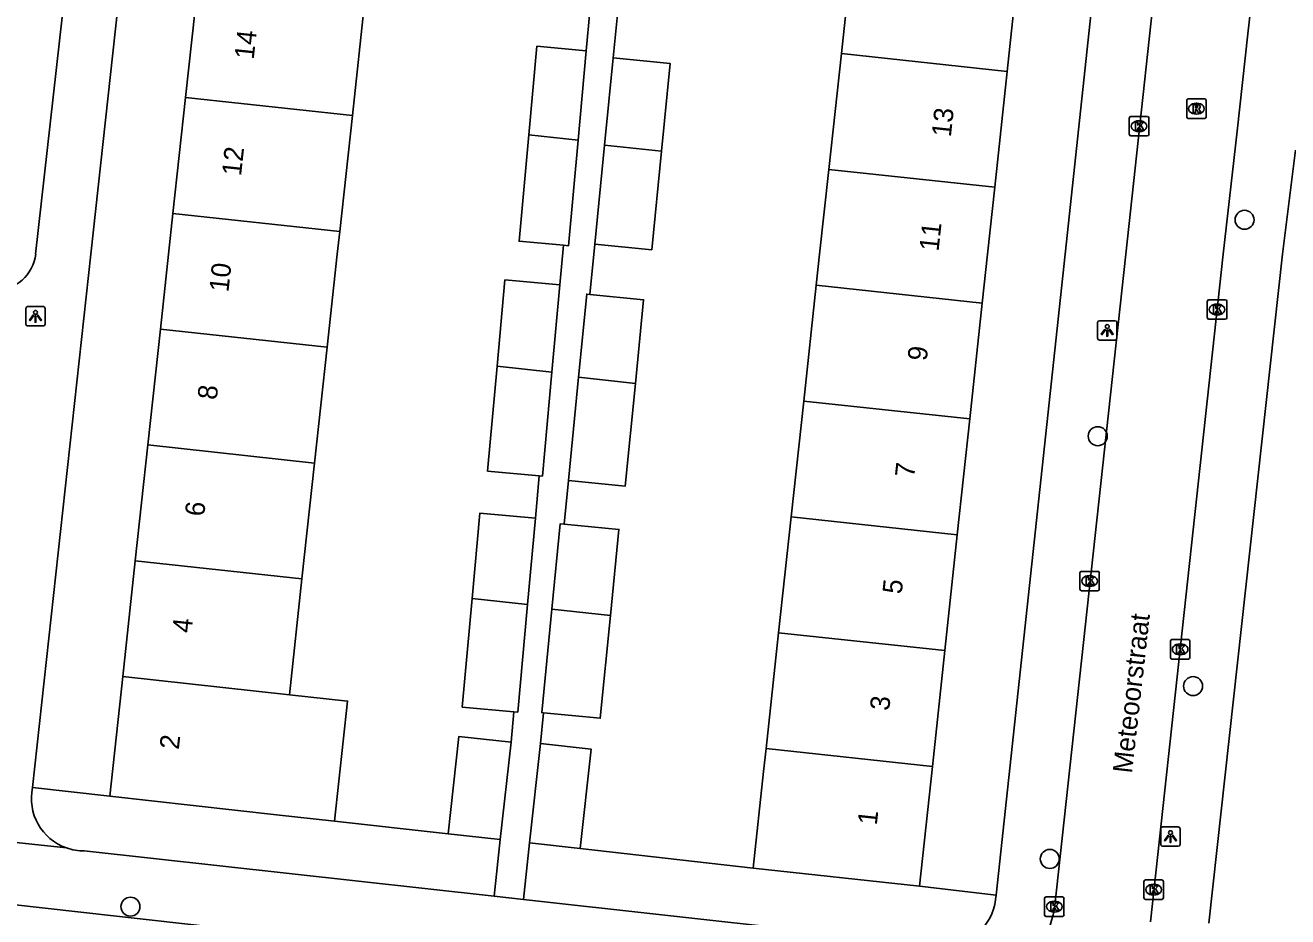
# Model space of a CAD drawing. Extents: x 161928 to 163055, y 386475 to 387428.
# Drawn here: x 162385.7 to 162450.8, y 386965.9 to 387011.8 of the extents above; entities that cross this region are included whole.
import ezdxf

# ---------------------------------------------------------------- set-up
doc = ezdxf.new("R2010")
doc.units = 0
for name, color, linetype in [('IMGEO_Boom', 7, 'Continuous'), ('IMGEO_Groenvoorziening', 7, 'Continuous'), ('IMGEO_Kolk', 7, 'Continuous'), ('IMGEO_Lichtpunt', 7, 'Continuous'), ('IMGEO_Openbare_ruimte_label', 7, 'Continuous'), ('IMGEO_Pand', 7, 'Continuous'), ('IMGEO_Pand_nummerreeks', 7, 'Continuous'), ('IMGEO_Rijbaan_lokaal_open', 7, 'Continuous'), ('IMGEO_Rioolput', 7, 'Continuous'), ('IMGEO_Voetpad_open', 7, 'Continuous')]:
    doc.layers.add(name, color=color, linetype=linetype)

msp = doc.modelspace()

# ---------------------------------------------------------------- linework, layer by layer
at = {"layer": 'IMGEO_Boom'}
for centre in [(162448.539, 387001.766), (162440.975, 386990.619), (162445.886, 386977.749), (162438.506, 386968.845), (162391.164, 386966.389)]:
    msp.add_circle(centre, 0.489, dxfattribs=at)
at = {"layer": 'IMGEO_Groenvoorziening'}
for points in [[(162386.122, 386972.521), (162390.094, 386972.077)], [(162401.675, 386970.793), (162407.522, 386970.144)], [(162414.325, 386969.385), (162423.225, 386968.375)], [(162431.799, 386967.449), (162435.739, 386966.975)]]:
    msp.add_lwpolyline(points, dxfattribs=at)
at = {"layer": 'IMGEO_Kolk'}
for p, q in [((162442.604, 387006.158), (162442.604, 387007.01)), ((162442.679, 387007.084), (162443.531, 387007.084)), ((162443.092, 387006.864), (162443.117, 387006.864)), ((162443.605, 387007.01), (162443.605, 387006.158)), ((162443.115, 387006.304), (162443.09, 387006.304)), ((162443.531, 387006.084), (162442.679, 387006.084)), ((162446.621, 386996.719), (162446.621, 386997.571)), ((162446.696, 386997.645), (162447.548, 386997.645)), ((162447.109, 386997.425), (162447.134, 386997.425)), ((162447.622, 386997.571), (162447.622, 386996.719)), ((162447.548, 386996.645), (162446.696, 386996.645)), ((162447.132, 386996.865), (162447.107, 386996.865)), ((162440.058, 386982.733), (162440.058, 386983.585)), ((162440.133, 386983.659), (162440.985, 386983.659)), ((162440.546, 386983.439), (162440.571, 386983.439)), ((162441.059, 386983.585), (162441.059, 386982.733)), ((162440.569, 386982.879), (162440.544, 386982.879)), ((162440.985, 386982.659), (162440.133, 386982.659)), ((162444.795, 386980.142), (162445.647, 386980.142)), ((162444.72, 386979.216), (162444.72, 386980.068)), ((162445.208, 386979.922), (162445.233, 386979.922)), ((162445.721, 386980.068), (162445.721, 386979.216)), ((162445.647, 386979.142), (162444.795, 386979.142)), ((162445.231, 386979.362), (162445.206, 386979.362)), ((162443.431, 386967.764), (162444.283, 386967.764)), ((162443.356, 386966.838), (162443.356, 386967.69)), ((162443.844, 386967.544), (162443.869, 386967.544)), ((162444.357, 386967.69), (162444.357, 386966.838)), ((162438.238, 386965.964), (162438.238, 386966.816)), ((162438.313, 386966.89), (162439.165, 386966.89)), ((162438.726, 386966.67), (162438.751, 386966.67)), ((162439.239, 386966.816), (162439.239, 386965.964)), ((162444.283, 386966.764), (162443.431, 386966.764)), ((162443.867, 386966.984), (162443.842, 386966.984)), ((162439.165, 386965.89), (162438.313, 386965.89)), ((162438.749, 386966.11), (162438.724, 386966.11))]:
    msp.add_line(p, q, dxfattribs=at)
for points in [[(162442.604, 387006.158), (162442.604, 387007.01)], [(162442.679, 387007.084), (162443.531, 387007.084)], [(162442.925, 387006.784), (162443.048, 387006.784), (162443.048, 387006.633), (162443.178, 387006.784), (162443.342, 387006.784), (162443.196, 387006.633), (162443.349, 387006.384), (162443.197, 387006.384), (162443.112, 387006.548), (162443.048, 387006.481), (162443.048, 387006.384), (162442.925, 387006.384), (162442.925, 387006.784)], [(162443.605, 387007.01), (162443.605, 387006.158)], [(162443.531, 387006.084), (162442.679, 387006.084)], [(162446.621, 386996.719), (162446.621, 386997.571)], [(162446.696, 386997.645), (162447.548, 386997.645)], [(162446.942, 386997.345), (162447.065, 386997.345), (162447.065, 386997.194), (162447.195, 386997.345), (162447.359, 386997.345), (162447.213, 386997.194), (162447.366, 386996.945), (162447.214, 386996.945), (162447.129, 386997.109), (162447.065, 386997.042), (162447.065, 386996.945), (162446.942, 386996.945), (162446.942, 386997.345)], [(162447.622, 386997.571), (162447.622, 386996.719)], [(162447.548, 386996.645), (162446.696, 386996.645)], [(162440.058, 386982.733), (162440.058, 386983.585)], [(162440.133, 386983.659), (162440.985, 386983.659)], [(162440.379, 386983.359), (162440.502, 386983.359), (162440.502, 386983.208), (162440.632, 386983.359), (162440.796, 386983.359), (162440.65, 386983.208), (162440.803, 386982.959), (162440.651, 386982.959), (162440.566, 386983.123), (162440.502, 386983.056), (162440.502, 386982.959), (162440.379, 386982.959), (162440.379, 386983.359)], [(162441.059, 386983.585), (162441.059, 386982.733)], [(162440.985, 386982.659), (162440.133, 386982.659)], [(162444.795, 386980.142), (162445.647, 386980.142)], [(162444.72, 386979.216), (162444.72, 386980.068)], [(162445.041, 386979.842), (162445.164, 386979.842), (162445.164, 386979.691), (162445.294, 386979.842), (162445.458, 386979.842), (162445.312, 386979.691), (162445.465, 386979.442), (162445.313, 386979.442), (162445.228, 386979.606), (162445.164, 386979.539), (162445.164, 386979.442), (162445.041, 386979.442), (162445.041, 386979.842)], [(162445.721, 386980.068), (162445.721, 386979.216)], [(162445.647, 386979.142), (162444.795, 386979.142)], [(162443.431, 386967.764), (162444.283, 386967.764)], [(162443.356, 386966.838), (162443.356, 386967.69)], [(162443.677, 386967.464), (162443.8, 386967.464), (162443.8, 386967.313), (162443.93, 386967.464), (162444.094, 386967.464), (162443.948, 386967.313), (162444.101, 386967.064), (162443.949, 386967.064), (162443.864, 386967.228), (162443.8, 386967.161), (162443.8, 386967.064), (162443.677, 386967.064), (162443.677, 386967.464)], [(162444.357, 386967.69), (162444.357, 386966.838)], [(162438.238, 386965.964), (162438.238, 386966.816)], [(162438.313, 386966.89), (162439.165, 386966.89)], [(162438.559, 386966.59), (162438.682, 386966.59), (162438.682, 386966.439), (162438.812, 386966.59), (162438.976, 386966.59), (162438.83, 386966.439), (162438.983, 386966.19), (162438.831, 386966.19), (162438.746, 386966.354), (162438.682, 386966.287), (162438.682, 386966.19), (162438.559, 386966.19), (162438.559, 386966.59)], [(162439.239, 386966.816), (162439.239, 386965.964)], [(162444.283, 386966.764), (162443.431, 386966.764)], [(162439.165, 386965.89), (162438.313, 386965.89)]]:
    msp.add_lwpolyline(points, dxfattribs=at)
for centre, start, end in [((162442.681, 387007.008), 91.55205, 178.44795), ((162442.681, 387007.008), 91.55205, 178.44795), ((162443.529, 387007.008), 1.55205, 88.44795), ((162443.529, 387007.008), 1.55205, 88.44795), ((162442.681, 387006.16), 181.55205, 268.44795), ((162442.681, 387006.16), 181.55205, 268.44795), ((162443.529, 387006.16), 271.55205, 358.44795), ((162443.529, 387006.16), 271.55205, 358.44795), ((162446.698, 386997.569), 91.55205, 178.44795), ((162446.698, 386997.569), 91.55205, 178.44795), ((162447.546, 386997.569), 1.55205, 88.44795), ((162447.546, 386997.569), 1.55205, 88.44795), ((162446.698, 386996.721), 181.55205, 268.44795), ((162446.698, 386996.721), 181.55205, 268.44795), ((162447.546, 386996.721), 271.55205, 358.44795), ((162447.546, 386996.721), 271.55205, 358.44795), ((162440.135, 386983.583), 91.55205, 178.44795), ((162440.135, 386983.583), 91.55205, 178.44795), ((162440.983, 386983.583), 1.55205, 88.44795), ((162440.983, 386983.583), 1.55205, 88.44795), ((162440.135, 386982.735), 181.55205, 268.44795), ((162440.135, 386982.735), 181.55205, 268.44795), ((162440.983, 386982.735), 271.55205, 358.44795), ((162440.983, 386982.735), 271.55205, 358.44795), ((162444.797, 386980.066), 91.55205, 178.44795), ((162444.797, 386980.066), 91.55205, 178.44795), ((162445.645, 386980.066), 1.55205, 88.44795), ((162445.645, 386980.066), 1.55205, 88.44795), ((162444.797, 386979.218), 181.55205, 268.44795), ((162444.797, 386979.218), 181.55205, 268.44795), ((162445.645, 386979.218), 271.55205, 358.44795), ((162445.645, 386979.218), 271.55205, 358.44795), ((162443.433, 386967.688), 91.55205, 178.44795), ((162443.433, 386967.688), 91.55205, 178.44795), ((162444.281, 386967.688), 1.55205, 88.44795), ((162444.281, 386967.688), 1.55205, 88.44795), ((162438.315, 386966.814), 91.55205, 178.44795), ((162438.315, 386966.814), 91.55205, 178.44795), ((162439.163, 386966.814), 1.55205, 88.44795), ((162439.163, 386966.814), 1.55205, 88.44795), ((162443.433, 386966.84), 181.55205, 268.44795), ((162443.433, 386966.84), 181.55205, 268.44795), ((162444.281, 386966.84), 271.55205, 358.44795), ((162444.281, 386966.84), 271.55205, 358.44795), ((162438.315, 386965.966), 181.55205, 268.44795), ((162438.315, 386965.966), 181.55205, 268.44795), ((162439.163, 386965.966), 271.55205, 358.44795), ((162439.163, 386965.966), 271.55205, 358.44795)]:
    msp.add_arc(centre, 0.0765, start, end, dxfattribs=at)
for centre, major_axis, ratio, start_param, end_param in [((162443.091, 387006.584), (-0.387, 0.002), 0.722429, 4.712389, 7.853982), ((162443.116, 387006.584), (-0.39, 0.002), 0.717154, 1.570796, 4.712389), ((162447.108, 386997.145), (-0.387, 0.002), 0.722429, 4.712389, 7.853982), ((162447.133, 386997.145), (-0.39, 0.002), 0.717154, 1.570796, 4.712389), ((162440.545, 386983.159), (-0.387, 0.002), 0.722429, 4.712389, 7.853982), ((162440.57, 386983.159), (-0.39, 0.002), 0.717154, 1.570796, 4.712389), ((162445.207, 386979.642), (-0.387, 0.002), 0.722429, 4.712389, 7.853982), ((162445.232, 386979.642), (-0.39, 0.002), 0.717154, 1.570796, 4.712389), ((162443.843, 386967.264), (-0.387, 0.002), 0.722429, 4.712389, 7.853982), ((162443.868, 386967.264), (-0.39, 0.002), 0.717154, 1.570796, 4.712389), ((162438.725, 386966.39), (-0.387, 0.002), 0.722429, 4.712389, 7.853982), ((162438.75, 386966.39), (-0.39, 0.002), 0.717154, 1.570796, 4.712389)]:
    msp.add_ellipse(centre, major_axis=major_axis, ratio=ratio, start_param=start_param, end_param=end_param, dxfattribs=at)
at = {"layer": 'IMGEO_Lichtpunt'}
for p, q in [((162385.774, 386997.198), (162385.774, 386996.391)), ((162385.774, 386997.198), (162385.774, 386996.391)), ((162386.676, 386997.293), (162385.868, 386997.293)), ((162386.676, 386997.293), (162385.868, 386997.293)), ((162386.77, 386996.391), (162386.77, 386997.198)), ((162386.77, 386996.391), (162386.77, 386997.198)), ((162440.968, 386996.469), (162440.968, 386995.662)), ((162440.968, 386996.469), (162440.968, 386995.662)), ((162441.87, 386996.564), (162441.062, 386996.564)), ((162441.87, 386996.564), (162441.062, 386996.564)), ((162441.964, 386995.662), (162441.964, 386996.469)), ((162441.964, 386995.662), (162441.964, 386996.469)), ((162385.868, 386996.297), (162386.676, 386996.297)), ((162385.868, 386996.297), (162386.676, 386996.297)), ((162441.062, 386995.568), (162441.87, 386995.568)), ((162441.062, 386995.568), (162441.87, 386995.568)), ((162444.224, 386970.401), (162444.224, 386969.594)), ((162444.224, 386970.401), (162444.224, 386969.594)), ((162445.126, 386970.496), (162444.318, 386970.496)), ((162445.126, 386970.496), (162444.318, 386970.496)), ((162445.22, 386969.594), (162445.22, 386970.401)), ((162445.22, 386969.594), (162445.22, 386970.401)), ((162444.318, 386969.5), (162445.126, 386969.5)), ((162444.318, 386969.5), (162445.126, 386969.5))]:
    msp.add_line(p, q, dxfattribs=at)
for points in [[(162386.148, 386996.862), (162386.187, 386996.834), (162385.999, 386996.572), (162385.961, 386996.599), (162386.148, 386996.862)], [(162386.25, 386996.814), (162386.297, 386996.814), (162386.297, 386996.492), (162386.25, 386996.492), (162386.25, 386996.814)], [(162386.36, 386996.834), (162386.398, 386996.861), (162386.585, 386996.599), (162386.546, 386996.571), (162386.36, 386996.834)], [(162441.342, 386996.133), (162441.381, 386996.105), (162441.193, 386995.843), (162441.155, 386995.87), (162441.342, 386996.133)], [(162441.444, 386996.085), (162441.491, 386996.085), (162441.491, 386995.763), (162441.444, 386995.763), (162441.444, 386996.085)], [(162441.554, 386996.105), (162441.592, 386996.132), (162441.779, 386995.87), (162441.74, 386995.842), (162441.554, 386996.105)], [(162444.598, 386970.065), (162444.637, 386970.037), (162444.449, 386969.775), (162444.411, 386969.802), (162444.598, 386970.065)], [(162444.7, 386970.017), (162444.747, 386970.017), (162444.747, 386969.695), (162444.7, 386969.695), (162444.7, 386970.017)], [(162444.81, 386970.037), (162444.848, 386970.064), (162445.035, 386969.802), (162444.996, 386969.774), (162444.81, 386970.037)]]:
    msp.add_lwpolyline(points, dxfattribs=at)
for centre in [(162386.273, 386996.996), (162441.467, 386996.267), (162444.723, 386970.199)]:
    msp.add_circle(centre, 0.0994, dxfattribs=at)
for centre, start, end in [((162385.868, 386997.198), 90, 180), ((162385.868, 386997.198), 90, 180), ((162386.676, 386997.198), 0, 90), ((162386.676, 386997.198), 0, 90), ((162385.868, 386996.391), 180, 270), ((162385.868, 386996.391), 180, 270), ((162386.676, 386996.391), 270, 0), ((162386.676, 386996.391), 270, 360), ((162441.062, 386996.469), 90, 180), ((162441.062, 386996.469), 90, 180), ((162441.87, 386996.469), 0, 90), ((162441.87, 386996.469), 0, 90), ((162441.062, 386995.662), 180, 270), ((162441.062, 386995.662), 180, 270), ((162441.87, 386995.662), 270, 0), ((162441.87, 386995.662), 270, 360), ((162444.318, 386970.401), 90, 180), ((162444.318, 386970.401), 90, 180), ((162445.126, 386970.401), 0, 90), ((162445.126, 386970.401), 0, 90), ((162444.318, 386969.594), 180, 270), ((162444.318, 386969.594), 180, 270), ((162445.126, 386969.594), 270, 0), ((162445.126, 386969.594), 270, 360)]:
    msp.add_arc(centre, 0.0946, start, end, dxfattribs=at)
at = {"layer": 'IMGEO_Pand'}
for points in [[(162427.775, 387010.324), (162428.422, 387016.289)], [(162436.952, 387015.373), (162436.31, 387009.407)], [(162393.999, 387008.062), (162394.646, 387014.027)], [(162403.237, 387013.095), (162402.59, 387007.13)], [(162411.677, 387006.146), (162412.091, 387010.702), (162414.634, 387010.471)], [(162414.634, 387010.471), (162414.216, 387005.871)], [(162415.576, 387005.611), (162416.019, 387010.111)], [(162416.019, 387010.111), (162418.95, 387009.823), (162418.504, 387005.296)], [(162427.128, 387004.36), (162427.775, 387010.324)], [(162427.775, 387010.324), (162436.31, 387009.407)], [(162436.31, 387009.407), (162435.669, 387003.442)], [(162393.351, 387002.096), (162393.999, 387008.062)], [(162393.999, 387008.062), (162402.59, 387007.13)], [(162402.59, 387007.13), (162401.942, 387001.164)], [(162413.456, 387000.454), (162411.179, 387000.661), (162411.677, 387006.146)], [(162414.216, 387005.871), (162411.677, 387006.146)], [(162413.456, 387000.454), (162413.721, 387000.43), (162414.216, 387005.871)], [(162415.075, 387000.512), (162415.576, 387005.611)], [(162418.504, 387005.296), (162415.576, 387005.611)], [(162418.504, 387005.296), (162418.005, 387000.224), (162415.075, 387000.512)], [(162426.481, 386998.394), (162426.655, 387000), (162427.128, 387004.36)], [(162435.669, 387003.442), (162427.128, 387004.36)], [(162435.669, 387003.442), (162435.299, 387000), (162435.028, 386997.476)], [(162392.704, 386996.131), (162393.124, 387000), (162393.351, 387002.096)], [(162401.942, 387001.164), (162393.351, 387002.096)], [(162401.942, 387001.164), (162401.816, 387000), (162401.288, 386995.2)], [(162410.045, 386994.223), (162410.449, 386998.67), (162413.271, 386998.414)], [(162413.271, 386998.414), (162412.862, 386993.917)], [(162425.834, 386992.429), (162426.481, 386998.394)], [(162426.481, 386998.394), (162435.028, 386997.476)], [(162414.239, 386993.656), (162414.66, 386997.938), (162414.82, 386997.922)], [(162414.82, 386997.922), (162417.59, 386997.65), (162417.167, 386993.341)], [(162435.028, 386997.476), (162434.386, 386991.51)], [(162392.057, 386990.166), (162392.704, 386996.131)], [(162392.704, 386996.131), (162401.288, 386995.2)], [(162401.288, 386995.2), (162400.641, 386989.235)], [(162412.219, 386988.577), (162409.553, 386988.82), (162410.045, 386994.223)], [(162412.862, 386993.917), (162410.045, 386994.223)], [(162412.219, 386988.577), (162412.375, 386988.563), (162412.862, 386993.917)], [(162413.716, 386988.339), (162414.239, 386993.656)], [(162417.167, 386993.341), (162416.646, 386988.051), (162413.716, 386988.339)], [(162417.167, 386993.341), (162414.239, 386993.656)], [(162425.187, 386986.465), (162425.834, 386992.429)], [(162425.834, 386992.429), (162434.386, 386991.51)], [(162434.386, 386991.51), (162433.745, 386985.545)], [(162391.41, 386984.201), (162392.057, 386990.166)], [(162392.057, 386990.166), (162400.641, 386989.235)], [(162400.641, 386989.235), (162399.994, 386983.27)], [(162408.758, 386982.26), (162409.157, 386986.656), (162412.02, 386986.396)], [(162412.02, 386986.396), (162411.616, 386981.951)], [(162412.866, 386981.705), (162413.299, 386986.112), (162413.495, 386986.093)], [(162413.495, 386986.093), (162416.316, 386985.815), (162415.88, 386981.381)], [(162424.54, 386980.499), (162425.187, 386986.465)], [(162425.187, 386986.465), (162433.745, 386985.545)], [(162433.745, 386985.545), (162433.103, 386979.579)], [(162390.762, 386978.236), (162391.41, 386984.201)], [(162399.994, 386983.27), (162391.41, 386984.201)], [(162399.994, 386983.27), (162399.347, 386977.305)], [(162410.912, 386976.425), (162408.249, 386976.667), (162408.758, 386982.26)], [(162408.758, 386982.26), (162411.616, 386981.951)], [(162411.616, 386981.951), (162411.112, 386976.407), (162410.912, 386976.425)], [(162412.438, 386976.379), (162412.343, 386976.388), (162412.866, 386981.705)], [(162412.866, 386981.705), (162415.88, 386981.381)], [(162415.88, 386981.381), (162415.359, 386976.091), (162412.438, 386976.379)], [(162423.893, 386974.534), (162424.54, 386980.499)], [(162424.54, 386980.499), (162433.103, 386979.579)], [(162433.103, 386979.579), (162432.462, 386973.613)], [(162390.762, 386978.236), (162390.094, 386972.077)], [(162399.347, 386977.305), (162390.762, 386978.236)], [(162401.675, 386970.793), (162402.346, 386976.98), (162399.347, 386977.305)], [(162407.522, 386970.144), (162408.081, 386975.153), (162410.769, 386974.853)], [(162410.769, 386974.853), (162410.21, 386969.844)], [(162411.711, 386969.677), (162412.281, 386974.785)], [(162412.281, 386974.785), (162414.895, 386974.493), (162414.325, 386969.385)], [(162423.225, 386968.375), (162423.764, 386973.346), (162423.893, 386974.534)], [(162432.462, 386973.613), (162423.893, 386974.534)], [(162432.462, 386973.613), (162431.799, 386967.449)], [(162390.094, 386972.077), (162398.682, 386971.118), (162401.675, 386970.793)], [(162410.21, 386969.844), (162407.522, 386970.144)], [(162411.711, 386969.677), (162414.325, 386969.385)], [(162423.225, 386968.375), (162431.799, 386967.449)]]:
    msp.add_lwpolyline(points, dxfattribs=at)
at = {"layer": 'IMGEO_Rijbaan_lokaal_open'}
for points in [[(162437.774, 386963.96), (162438.067, 386964.428), (162438.317, 386964.92), (162438.522, 386965.433), (162438.68, 386965.961), (162438.755, 386966.297), (162442.416, 387000), (162446.438, 387037.031), (162447.924, 387050.706), (162449.032, 387060.909)], [(162454.054, 387060.362), (162452.045, 387041.07), (162451.961, 387040.323), (162450.98, 387031.559), (162449.191, 387015.573), (162448.713, 387011.344), (162448.292, 387007.576), (162448.152, 387006.327), (162447.431, 387000), (162443.688, 386965.609)], [(162399.005, 386964.936), (162378.037, 386967.289)]]:
    msp.add_lwpolyline(points, dxfattribs=at)
at = {"layer": 'IMGEO_Rioolput'}
for p, q in [((162445.559, 387007.062), (162445.559, 387007.914)), ((162445.634, 387007.988), (162446.486, 387007.988)), ((162446.047, 387007.768), (162446.072, 387007.768)), ((162446.56, 387007.914), (162446.56, 387007.062)), ((162446.486, 387006.988), (162445.634, 387006.988)), ((162446.07, 387007.208), (162446.045, 387007.208))]:
    msp.add_line(p, q, dxfattribs=at)
for points in [[(162445.559, 387007.062), (162445.559, 387007.914)], [(162445.634, 387007.988), (162446.486, 387007.988)], [(162446.148, 387007.686), (162445.896, 387007.688), (162445.896, 387007.288)], [(162445.896, 387007.288), (162446.02, 387007.288), (162446.02, 387007.45), (162446.031, 387007.45)], [(162446.074, 387007.607), (162446.02, 387007.607), (162446.02, 387007.526)], [(162446.02, 387007.526), (162446.072, 387007.526)], [(162446.078, 387007.421), (162446.149, 387007.288), (162446.289, 387007.288), (162446.224, 387007.414)], [(162446.56, 387007.914), (162446.56, 387007.062)], [(162446.486, 387006.988), (162445.634, 387006.988)]]:
    msp.add_lwpolyline(points, dxfattribs=at)
for centre, radius, start, end in [((162445.636, 387007.912), 0.0765, 91.55205, 178.44795), ((162445.636, 387007.912), 0.0765, 91.55205, 178.44795), ((162446.03, 387007.397), 0.0533, 26.02933, 88.69889), ((162446.056, 387007.715), 0.19, 274.7715, 282.96867), ((162446.08, 387007.511), 0.0964, 77.00612, 93.18647), ((162446.094, 387007.568), 0.0378, 276.66336, 79.67722), ((162446.147, 387007.576), 0.109, 350.36119, 89.41601), ((162446.145, 387007.576), 0.112, 277.58423, 350.98172), ((162446.129, 387007.361), 0.108, 29.51342, 73.79051), ((162446.484, 387007.912), 0.0765, 1.55205, 88.44795), ((162446.484, 387007.912), 0.0765, 1.55205, 88.44795), ((162445.636, 387007.064), 0.0765, 181.55205, 268.44795), ((162445.636, 387007.064), 0.0765, 181.55205, 268.44795), ((162446.484, 387007.064), 0.0765, 271.55205, 358.44795), ((162446.484, 387007.064), 0.0765, 271.55205, 358.44795)]:
    msp.add_arc(centre, radius, start, end, dxfattribs=at)
for centre, major_axis, ratio, start_param, end_param in [((162446.046, 387007.488), (-0.387, 0.002), 0.722429, 4.712389, 7.853982), ((162446.071, 387007.488), (-0.39, 0.002), 0.717154, 1.570796, 4.712389)]:
    msp.add_ellipse(centre, major_axis=major_axis, ratio=ratio, start_param=start_param, end_param=end_param, dxfattribs=at)
at = {"layer": 'IMGEO_Voetpad_open'}
for points in [[(162386.122, 386972.521), (162389.126, 387000), (162393.654, 387041.418)], [(162443.165, 387036.006), (162439.292, 387000), (162435.739, 386966.975)], [(162389.638, 387030.143), (162387.804, 387013.59), (162386.281, 387000)], [(162414.634, 387010.471), (162414.818, 387012.492)], [(162416.239, 387012.344), (162416.019, 387010.111)], [(162446.697, 386965.539), (162450.495, 387000), (162451.164, 387005.358)], [(162413.271, 386998.414), (162413.456, 387000.454)], [(162415.075, 387000.512), (162414.82, 386997.922)], [(162412.02, 386986.396), (162412.219, 386988.577)], [(162413.716, 386988.339), (162413.495, 386986.093)], [(162410.769, 386974.853), (162410.912, 386976.425)], [(162412.438, 386976.379), (162412.281, 386974.785)], [(162381.029, 386970.143), (162387.865, 386969.414)], [(162409.895, 386966.926), (162410.21, 386969.844)], [(162409.895, 386966.926), (162388.783, 386969.261)], [(162411.396, 386966.76), (162411.711, 386969.677)], [(162411.396, 386966.76), (162409.895, 386966.926)], [(162433.247, 386964.344), (162411.396, 386966.76)], [(162435.739, 386966.975), (162435.715, 386966.755), (162435.712, 386966.735), (162435.67, 386966.492), (162435.605, 386966.253), (162435.52, 386966.021), (162435.414, 386965.798), (162435.288, 386965.585), (162435.144, 386965.385), (162434.983, 386965.198), (162434.806, 386965.026), (162434.614, 386964.87), (162434.409, 386964.733), (162434.192, 386964.614), (162433.966, 386964.515), (162433.732, 386964.437), (162433.491, 386964.379), (162433.247, 386964.344)]]:
    msp.add_lwpolyline(points, dxfattribs=at)
for centre, radius, start, end in [((162384.221, 387000.227), 2.073, 268.0392, 353.70147), ((162388.759, 386971.958), 2.697, 167.94804, 250.63605), ((162388.755, 386971.926), 2.665, 250.48288, 270.59248)]:
    msp.add_arc(centre, radius, start, end, dxfattribs=at)

# ---------------------------------------------------------------- texts
at = {"layer": 'IMGEO_Openbare_ruimte_label'}
msp.add_text('Meteoorstraat', height=1, rotation=83.57125, dxfattribs=at).set_placement((162442.74, 386973.225))
at = {"layer": 'IMGEO_Pand_nummerreeks'}
for s, rotation, p in [('14', 83.80675, (162397.508, 387009.997)), ('13', 83.86354, (162433.41, 387006)), ('12', 83.80675, (162396.857, 387003.994)), ('11', 83.86354, (162432.777, 387000.111)), ('10', 83.80689, (162396.207, 386998.012)), ('9', 83.86408, (162432.169, 386994.468)), ('8', 83.80689, (162395.605, 386992.466)), ('7', 83.86408, (162431.523, 386988.463)), ('6', 83.80689, (162394.954, 386986.459)), ('5', 83.86408, (162430.878, 386982.457)), ('4', 83.80689, (162394.302, 386980.455)), ('3', 83.86408, (162430.232, 386976.452)), ('2', 83.80654, (162393.651, 386974.45)), ('1', 83.86408, (162429.598, 386970.561))]:
    msp.add_text(s, height=1, rotation=rotation, dxfattribs=at).set_placement(p)

doc.saveas('drawing.dxf')
